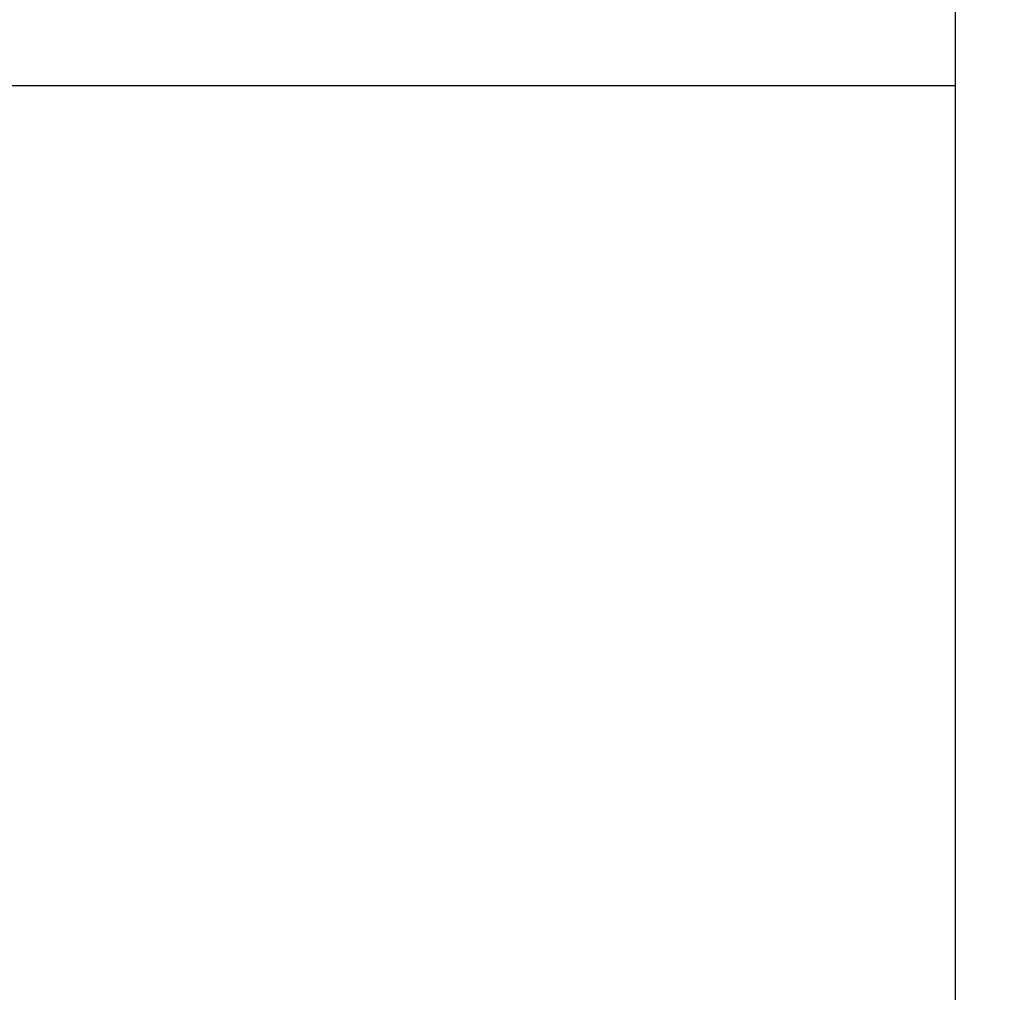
# Model space of a CAD drawing. Header units: millimetres. Extents: x -165365 to -33565, y 7406 to 103342.
# Tile 268 of 352: x -79855 to -79603, y 73163 to 73412. Entities that reach past the tile are written whole.
import ezdxf

# ---------------------------------------------------------------- set-up
doc = ezdxf.new("R2010")
doc.units = ezdxf.units.MM
doc.header["$MEASUREMENT"] = 0
doc.layers.add('ELEK GNIAZDA', color=234, linetype='Continuous')
doc.layers.add('Separators', color=7, linetype='Continuous')

# ---------------------------------------------------------------- blocks, each defined once
blk = doc.blocks.new('A$C67D5CFA7')
blk.add_line((112, 735.96), (2336, 735.96))
at = {"layer": 'Separators'}
blk.add_line((1794, 735.96), (1794, 2135.96), dxfattribs=at)
blk = doc.blocks.new('A$C67D5CFBA')
blk.add_line((112, 735.96), (2336, 735.96))
at = {"layer": 'Separators'}
blk.add_line((1794, 735.96), (1794, 2135.96), dxfattribs=at)
blk = doc.blocks.new('wypust 5-przewodowy')
at = {"layer": 'ELEK GNIAZDA'}
blk.add_spline([(0, 0), (-16.027, 7.498), (12.276, 12.951), (-12.276, 22.154), (8.866, 27.607), (-6.82, 34.083), (0, 38.854), (1.364, 38.854), (1.364, 38.172)], degree=3, dxfattribs=at)

msp = doc.modelspace()

# ---------------------------------------------------------------- block references
at = {"rotation": 90}
for name in ['A$C67D5CFA7', 'A$C67D5CFBA']:
    msp.add_blockref(name, (-78879.33119, 71601.08966), dxfattribs=at)
at = {"layer": 'ELEK GNIAZDA', "xscale": 10, "yscale": 10, "zscale": 10}
msp.add_blockref('wypust 5-przewodowy', (-79459.2231, 72891.04975), dxfattribs=at)

doc.saveas('drawing.dxf')
